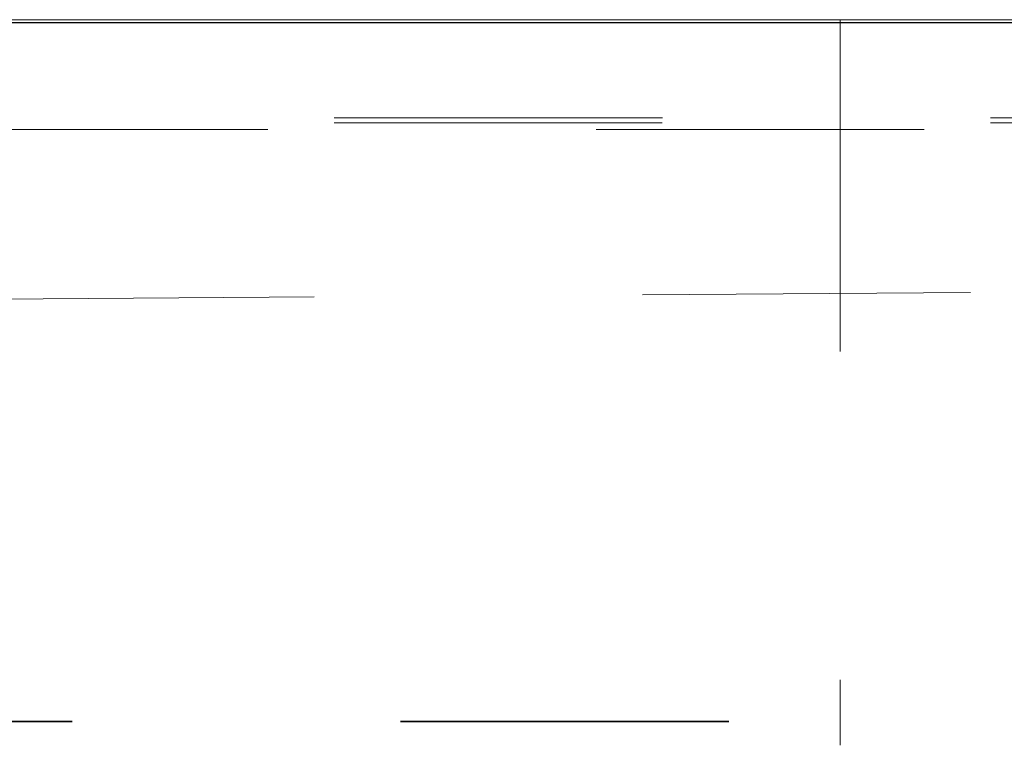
# Model space of a CAD drawing. Header units: metres. Extents: x -16.9 to 14.1, y -10.1 to 10.9.
# Tile 483 of 656: x -8.223 to -7.923, y 7.105 to 7.326. Entities that reach past the tile are written whole.
import ezdxf

# ---------------------------------------------------------------- set-up
doc = ezdxf.new("R2010")
doc.units = ezdxf.units.M
doc.linetypes.add('Ligne de quadrillage', pattern=[0.022225, 0.0127, -0.003175, 0.003175, -0.003175])
doc.linetypes.add('Tiret', pattern=[0.00635, 0.003175, -0.003175])
for name, color, linetype, lineweight in [('A-WALL', 113, 'Continuous', 25), ('S-BEAM', 12, 'Continuous', 18), ('S-BEAM-HDLN', 1, 'Tiret', 18), ('S-GRID', 1, 'Continuous', 9)]:
    doc.layers.add(name, color=color, linetype=linetype, lineweight=lineweight)

msp = doc.modelspace()

# ---------------------------------------------------------------- linework, layer by layer
at = {"layer": 'A-WALL'}
msp.add_line((5.95511, 7.32525), (-8.75675, 7.32525), dxfattribs=at)
at = {"layer": 'S-BEAM'}
for p, q in [((-15.11773, 7.32625), (12.22454, 7.32625)), ((-7.97282, 7.32625), (-7.97282, 7.32525))]:
    msp.add_line(p, q, dxfattribs=at)
at = {"layer": 'S-BEAM-HDLN'}
for p, q in [((-7.97282, 7.32521), (-7.97282, 7.10529)), ((12.17298, 7.2964), (-15.04723, 7.2964)), ((12.17295, 7.29484), (-15.04725, 7.29484)), ((-15.04725, 7.29284), (12.17295, 7.29284))]:
    msp.add_line(p, q, dxfattribs=at)
at = {"layer": 'S-BEAM-HDLN', "lineweight": 35}
msp.add_line((-14.90682, 7.11259), (12.09015, 7.11259), dxfattribs=at)
at = {"layer": 'S-GRID', "linetype": 'Ligne de quadrillage'}
msp.add_line((2.06667, 7.30871), (-16.11272, 7.1895), dxfattribs=at)

doc.saveas('drawing.dxf')
